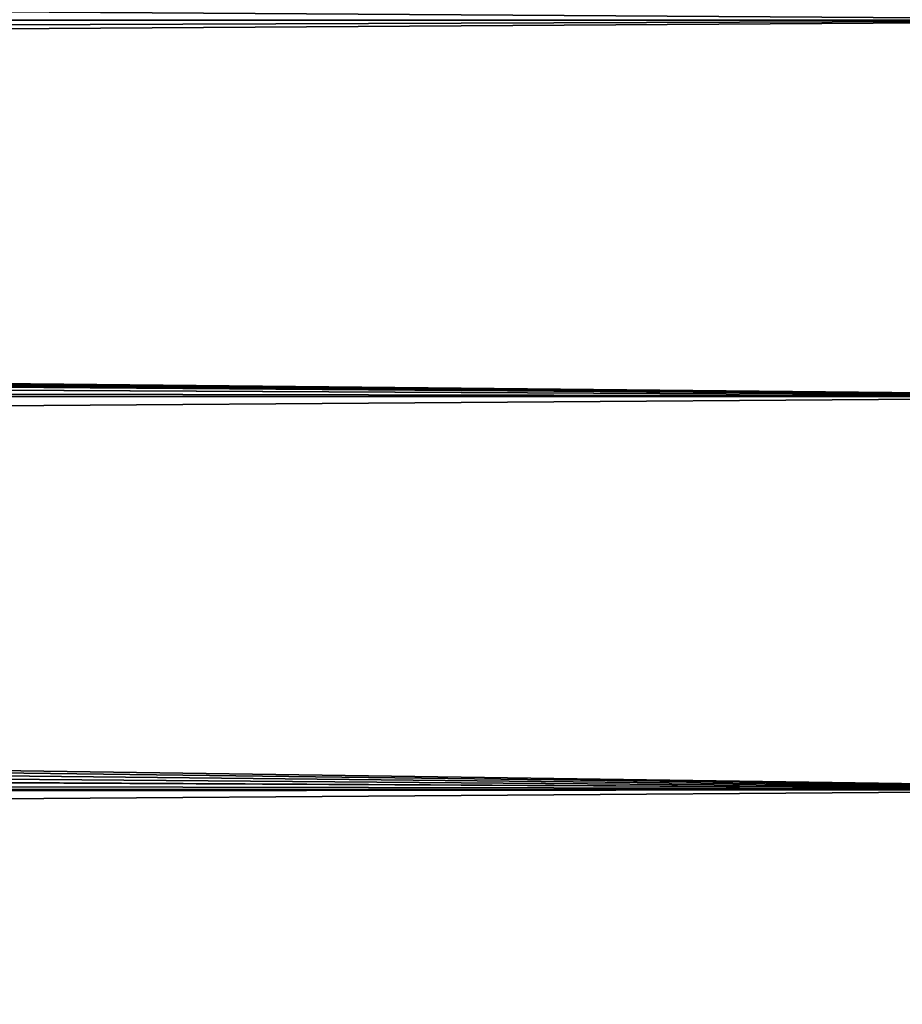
# Model space of a CAD drawing. Header units: metres. Extents: x -150 to 146, y -127 to 82.
# Tile 320 of 382: x 121.69 to 125.69, y 7.6 to 12.06. Entities that reach past the tile are written whole.
import ezdxf

# ---------------------------------------------------------------- set-up
doc = ezdxf.new("R2010")
doc.units = ezdxf.units.M
doc.layers.add('solid_ELLA_AP_WANNE_SW0001', color=7, linetype='CONTINUOUS')

msp = doc.modelspace()

# ---------------------------------------------------------------- linework, layer by layer
at = {"layer": 'solid_ELLA_AP_WANNE_SW0001'}
for points in [[(127.5, 12.059068, -19.585171), (-127.5, 12.059068, -19.585171), (-127.5, 13.676563, -18.491934)], [(127.5, 12.059068, -19.585171), (-127.5, 13.676563, -18.491934), (127.5, 13.676563, -18.491934)], [(127.5, 13.676563, 18.491934), (-127.5, 13.676563, 18.491934), (-127.5, 12.059068, 19.585171)], [(127.5, 12.059068, 19.585171), (127.5, 13.676563, 18.491934), (-127.5, 12.059068, 19.585171)], [(127.5, 12.059068, -19.585171), (0.006955, 11.622499, -19.847355), (-127.5, 12.059068, -19.585171)], [(127.5, 12.059068, 19.585171), (-127.5, 12.059068, 19.585171), (-127.5, 10.354686, 20.537294)], [(127.5, 10.354686, 20.537294), (127.5, 12.059068, 19.585171), (-127.5, 10.354686, 20.537294)], [(127.5, 10.354686, -20.537294), (0.006955, 11.622499, -19.847355), (127.5, 12.059068, -19.585171)], [(127.5, 10.354686, -20.537294), (1.011129, 11.580613, -19.871824), (0.006955, 11.622499, -19.847355)], [(127.5, 10.354686, -20.537294), (2.030058, 11.455221, -19.94437), (1.011129, 11.580613, -19.871824)], [(127.5, 10.354686, -20.537294), (2.454975, 11.378085, -19.988476), (2.030058, 11.455221, -19.94437)], [(127.5, 10.354686, -20.537294), (3.04989, 11.244725, -20.063803), (2.454975, 11.378085, -19.988476)], [(127.5, 10.354686, -20.537294), (4.04566, 10.951115, -20.225555), (3.04989, 11.244725, -20.063803)], [(127.5, 10.354686, -20.537294), (5.010182, 10.574287, -20.425095), (4.04566, 10.951115, -20.225555)], [(127.5, 10.354686, -20.537294), (5.486297, 10.351024, -20.539141), (5.010182, 10.574287, -20.425095)], [(127.5, 10.354686, 20.537294), (-127.5, 10.354686, 20.537294), (-127.5, 8.575699, 21.341448)], [(127.5, 8.575699, 21.341448), (127.5, 10.354686, 20.537294), (-127.5, 8.575699, 21.341448)], [(127.5, 8.575699, -21.341448), (5.486297, 10.351024, -20.539141), (127.5, 10.354686, -20.537294)], [(127.5, 8.575699, -21.341448), (5.963657, 10.100704, -20.663393), (5.486297, 10.351024, -20.539141)], [(127.5, 8.575699, -21.341448), (6.445945, 9.81955, -20.798471), (5.963657, 10.100704, -20.663393)], [(127.5, 8.575699, -21.341448), (6.928787, 9.508115, -20.942678), (6.445945, 9.81955, -20.798471)], [(127.5, 8.575699, -21.341448), (7.348062, 9.212008, -21.074604), (6.928787, 9.508115, -20.942678)], [(127.5, 8.575699, -21.341448), (7.402883, 9.171442, -21.092289), (7.348062, 9.212008, -21.074604)], [(127.5, 8.575699, -21.341448), (7.859113, 8.815941, -21.243334), (7.402883, 9.171442, -21.092289)], [(127.5, 8.575699, -21.341448), (8.288766, 8.448473, -21.392132), (7.859113, 8.815941, -21.243334)], [(127.5, 8.575699, 21.341448), (-127.5, 8.575699, 21.341448), (-127.5, 6.734924, 21.991835)], [(127.5, 6.734924, 21.991835), (127.5, 8.575699, 21.341448), (-127.5, 6.734924, 21.991835)], [(127.5, 6.734924, -21.991835), (8.288766, 8.448473, -21.392132), (127.5, 8.575699, -21.341448)], [(127.5, 6.734924, -21.991835), (8.685067, 8.0764, -21.53536), (8.288766, 8.448473, -21.392132)], [(127.5, 6.734924, -21.991835), (9.389268, 7.315976, -21.805424), (8.685067, 8.0764, -21.53536)]]:
    msp.add_3dface(points, dxfattribs=at)

doc.saveas('drawing.dxf')
